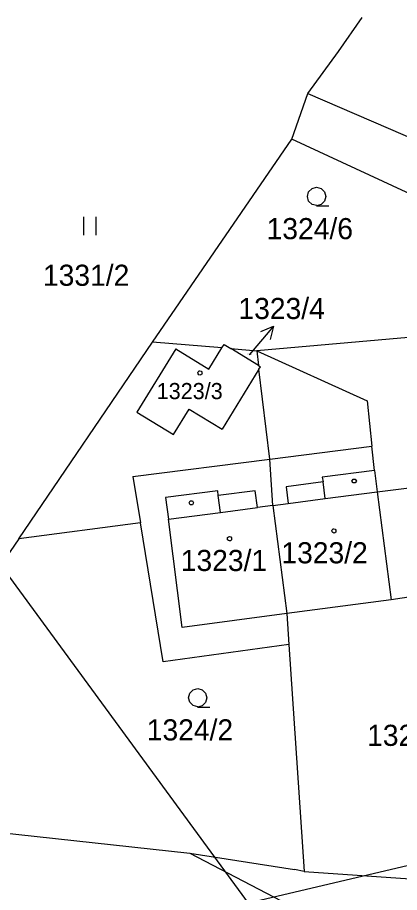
# Model space of a CAD drawing. Extents: x -806774 to -803680, y -1151731 to -1150053.
# Drawn here: x -804598.1 to -804567.4, y -1150464.6 to -1150394.2 of the extents above; entities that cross this region are included whole.
import ezdxf

# ---------------------------------------------------------------- set-up
doc = ezdxf.new("R2010")
doc.units = 0
for name, color, linetype in [('1', 7, 'Continuous'), ('12', 7, 'Continuous'), ('2', 7, 'Continuous'), ('3', 7, 'Continuous'), ('4', 7, 'Continuous'), ('5', 7, 'Continuous'), ('6', 7, 'Continuous'), ('7', 7, 'Continuous')]:
    doc.layers.add(name, color=color, linetype=linetype)

msp = doc.modelspace()

# ---------------------------------------------------------------- linework, layer by layer
at = {"layer": '1'}
for p, q in [((-804572.26, -1150396.92), (-804570.35, -1150394.18)), ((-804574.73, -1150400.29), (-804572.26, -1150396.92)), ((-804576.01, -1150403.97), (-804574.73, -1150400.29)), ((-804574.73, -1150400.29), (-804522.03, -1150423.17)), ((-804587.24, -1150420.31), (-804576.01, -1150403.97)), ((-804555.88, -1150413.34), (-804576.01, -1150403.97)), ((-804559.99, -1150419.36), (-804578.84, -1150421.02)), ((-804597.99, -1150436.17), (-804587.24, -1150420.31)), ((-804585.35, -1150420.87), (-804588.48, -1150425.97)), ((-804581.64, -1150420.78), (-804587.24, -1150420.31)), ((-804585.35, -1150420.87), (-804582.7, -1150422.5)), ((-804582.7, -1150422.5), (-804581.64, -1150420.78)), ((-804581.64, -1150420.78), (-804581.47, -1150420.51)), ((-804581.47, -1150420.51), (-804580.93, -1150420.84)), ((-804578.69, -1150422.21), (-804580.93, -1150420.84)), ((-804580.93, -1150420.84), (-804578.84, -1150421.02)), ((-804578.84, -1150421.02), (-804569.95, -1150425.04)), ((-804578.84, -1150421.02), (-804578.69, -1150422.21)), ((-804578.69, -1150422.21), (-804578.54, -1150422.31)), ((-804578.66, -1150422.5), (-804578.54, -1150422.31)), ((-804578.66, -1150422.5), (-804581.63, -1150427.34)), ((-804577.78, -1150429.75), (-804578.66, -1150422.5)), ((-804569.95, -1150425.04), (-804569.57, -1150428.7)), ((-804585.55, -1150427.76), (-804584.28, -1150425.71)), ((-804584.28, -1150425.71), (-804581.63, -1150427.34)), ((-804588.48, -1150425.97), (-804585.55, -1150427.76)), ((-804569.37, -1150430.66), (-804569.57, -1150428.7)), ((-804577.54, -1150433.47), (-804577.78, -1150429.75)), ((-804569.37, -1150430.66), (-804569.15, -1150432.37)), ((-804569.15, -1150432.37), (-804564.6, -1150431.82)), ((-804577.54, -1150433.47), (-804576.42, -1150442.18)), ((-804588.2, -1150434.88), (-804597.99, -1150436.17)), ((-804586.37, -1150446.06), (-804588.2, -1150434.88)), ((-804597.99, -1150436.17), (-804599.42, -1150438.27)), ((-804568.02, -1150441.07), (-804576.42, -1150442.18)), ((-804565.54, -1150440.7), (-804568.02, -1150441.07)), ((-804576.42, -1150442.18), (-804576.26, -1150444.67)), ((-804576.26, -1150444.67), (-804586.37, -1150446.06)), ((-804576.26, -1150444.67), (-804575.03, -1150462.95)), ((-804601.47, -1150459.58), (-804584.21, -1150461.47)), ((-804584.21, -1150461.47), (-804575.81, -1150462.79)), ((-804584.21, -1150461.47), (-804569.06, -1150469.36)), ((-804575.03, -1150462.95), (-804575.81, -1150462.79)), ((-804575.03, -1150462.95), (-804556.02, -1150464.26))]:
    msp.add_line(p, q, dxfattribs=at)
at = {"layer": '12'}
for p, q in [((-804585.35, -1150420.87), (-804588.48, -1150425.97)), ((-804585.35, -1150420.87), (-804582.7, -1150422.5)), ((-804582.7, -1150422.5), (-804581.64, -1150420.78)), ((-804581.64, -1150420.78), (-804581.47, -1150420.51)), ((-804581.47, -1150420.51), (-804580.93, -1150420.84)), ((-804578.69, -1150422.21), (-804580.93, -1150420.84)), ((-804578.69, -1150422.21), (-804578.54, -1150422.31)), ((-804578.66, -1150422.5), (-804578.54, -1150422.31)), ((-804578.66, -1150422.5), (-804581.63, -1150427.34)), ((-804585.55, -1150427.76), (-804584.28, -1150425.71)), ((-804584.28, -1150425.71), (-804581.63, -1150427.34)), ((-804588.48, -1150425.97), (-804585.55, -1150427.76)), ((-804576.3, -1150433.31), (-804573.33, -1150432.92)), ((-804573.33, -1150432.92), (-804569.15, -1150432.37)), ((-804569.15, -1150432.37), (-804568.02, -1150441.07)), ((-804577.54, -1150433.47), (-804578.79, -1150433.64)), ((-804577.54, -1150433.47), (-804576.3, -1150433.31)), ((-804577.54, -1150433.47), (-804576.42, -1150442.18)), ((-804577.54, -1150433.47), (-804576.42, -1150442.18)), ((-804585.95, -1150434.58), (-804581.75, -1150434.03)), ((-804581.75, -1150434.03), (-804578.79, -1150433.64)), ((-804584.83, -1150443.3), (-804585.95, -1150434.58)), ((-804568.02, -1150441.07), (-804576.42, -1150442.18)), ((-804576.42, -1150442.18), (-804584.83, -1150443.3))]:
    msp.add_line(p, q, dxfattribs=at)
at = {"layer": '3'}
for p, q in [((-804592.77, -1150410.217), (-804592.77, -1150411.717)), ((-804591.77, -1150411.717), (-804591.77, -1150410.217))]:
    msp.add_line(p, q, dxfattribs=at)
for points in [[(-804574.01, -1150409.33), (-804574.39, -1150409.23), (-804574.66, -1150408.96), (-804574.76, -1150408.59), (-804574.66, -1150408.22), (-804574.39, -1150407.95), (-804574.02, -1150407.85), (-804573.65, -1150407.95), (-804573.38, -1150408.22), (-804573.28, -1150408.6), (-804573.38, -1150408.98), (-804573.65, -1150409.25), (-804574.03, -1150409.35), (-804573.03, -1150409.35)], [(-804583.58, -1150449.69), (-804583.96, -1150449.59), (-804584.23, -1150449.32), (-804584.33, -1150448.95), (-804584.23, -1150448.58), (-804583.96, -1150448.31), (-804583.59, -1150448.21), (-804583.22, -1150448.31), (-804582.95, -1150448.58), (-804582.85, -1150448.96), (-804582.95, -1150449.34), (-804583.22, -1150449.61), (-804583.6, -1150449.71), (-804582.6, -1150449.71)]]:
    msp.add_lwpolyline(points, dxfattribs=at)
at = {"layer": '4'}
for p, q in [((-804577.78, -1150429.75), (-804569.57, -1150428.7)), ((-804588.81, -1150431.15), (-804577.78, -1150429.75)), ((-804569.37, -1150430.66), (-804573.56, -1150431.18)), ((-804588.81, -1150431.15), (-804588.2, -1150434.88)), ((-804573.56, -1150431.18), (-804573.5, -1150431.58)), ((-804573.5, -1150431.58), (-804576.47, -1150431.97)), ((-804576.47, -1150431.97), (-804576.3, -1150433.31)), ((-804573.33, -1150432.92), (-804573.5, -1150431.58)), ((-804581.98, -1150432.29), (-804586.18, -1150432.84)), ((-804586.18, -1150432.84), (-804585.95, -1150434.58)), ((-804581.93, -1150432.68), (-804581.98, -1150432.29)), ((-804578.97, -1150432.3), (-804581.93, -1150432.68)), ((-804581.75, -1150434.03), (-804581.93, -1150432.68)), ((-804578.79, -1150433.64), (-804578.97, -1150432.3)), ((-804576.3, -1150433.31), (-804573.33, -1150432.92)), ((-804573.33, -1150432.92), (-804569.15, -1150432.37)), ((-804569.15, -1150432.37), (-804568.02, -1150441.07)), ((-804577.54, -1150433.47), (-804578.79, -1150433.64)), ((-804577.54, -1150433.47), (-804576.3, -1150433.31)), ((-804585.95, -1150434.58), (-804581.75, -1150434.03)), ((-804581.75, -1150434.03), (-804578.79, -1150433.64)), ((-804584.83, -1150443.3), (-804585.95, -1150434.58)), ((-804576.42, -1150442.18), (-804584.83, -1150443.3))]:
    msp.add_line(p, q, dxfattribs=at)
at = {"layer": '5'}
for points in [[(-804583.41, -1150422.63), (-804583.31, -1150422.65), (-804583.26, -1150422.74), (-804583.24, -1150422.8), (-804583.26, -1150422.89), (-804583.34, -1150422.96), (-804583.41, -1150422.97), (-804583.5, -1150422.94), (-804583.56, -1150422.88), (-804583.58, -1150422.8), (-804583.56, -1150422.71), (-804583.48, -1150422.64)], [(-804570.91, -1150431.36), (-804570.82, -1150431.51), (-804570.91, -1150431.66), (-804571.09, -1150431.66), (-804571.18, -1150431.51), (-804571.09, -1150431.36)], [(-804584.01, -1150433.11), (-804583.92, -1150433.26), (-804584.01, -1150433.41), (-804584.19, -1150433.41), (-804584.28, -1150433.26), (-804584.19, -1150433.11)], [(-804572.63, -1150435.35), (-804572.53, -1150435.37), (-804572.48, -1150435.46), (-804572.46, -1150435.52), (-804572.48, -1150435.61), (-804572.56, -1150435.68), (-804572.63, -1150435.69), (-804572.72, -1150435.66), (-804572.78, -1150435.6), (-804572.8, -1150435.52), (-804572.78, -1150435.43), (-804572.7, -1150435.36)], [(-804581.03, -1150435.98), (-804580.93, -1150436), (-804580.88, -1150436.09), (-804580.86, -1150436.15), (-804580.88, -1150436.24), (-804580.96, -1150436.31), (-804581.03, -1150436.32), (-804581.12, -1150436.29), (-804581.18, -1150436.23), (-804581.2, -1150436.15), (-804581.18, -1150436.06), (-804581.1, -1150435.99)]]:
    msp.add_lwpolyline(points, close=True, dxfattribs=at)
at = {"layer": '6'}
for p, q in [((-804579.51, -1150465.49), (-804598.7, -1150439.24)), ((-804521.63, -1150451.88), (-804579.51, -1150465.49))]:
    msp.add_line(p, q, dxfattribs=at)
at = {"layer": '7'}
for p in [(-804577.492, -1150419.03), (-804579.45, -1150421.34)]:
    msp.add_line(p, (-804579.43, -1150421.32), dxfattribs=at)
msp.add_lwpolyline([(-804578.52, -1150419.47), (-804577.492, -1150419.03), (-804577.757, -1150420.116)], dxfattribs=at)

# ---------------------------------------------------------------- texts
at = {"layer": '2'}
for s, height, p in [('1324/6', 1.7, (-804578.045, -1150412.03)), ('1331/2', 1.7, (-804596.044, -1150415.785)), ('1323/4', 0.1, (-804579.687, -1150421.34)), ('1323/3', 1.3, (-804586.892, -1150424.91)), ('1323/2', 1.7, (-804576.856, -1150438.13)), ('1323/1', 1.7, (-804584.954, -1150438.75)), ('1324/2', 1.7, (-804587.689, -1150452.39)), ('1324/4', 1.7, (-804569.955, -1150452.83))]:
    msp.add_text(s, height=height, dxfattribs=at).set_placement(p)
at = {"layer": '7'}
msp.add_text('1323/4', height=1.7, dxfattribs=at).set_placement((-804580.312, -1150418.46))

doc.saveas('drawing.dxf')
